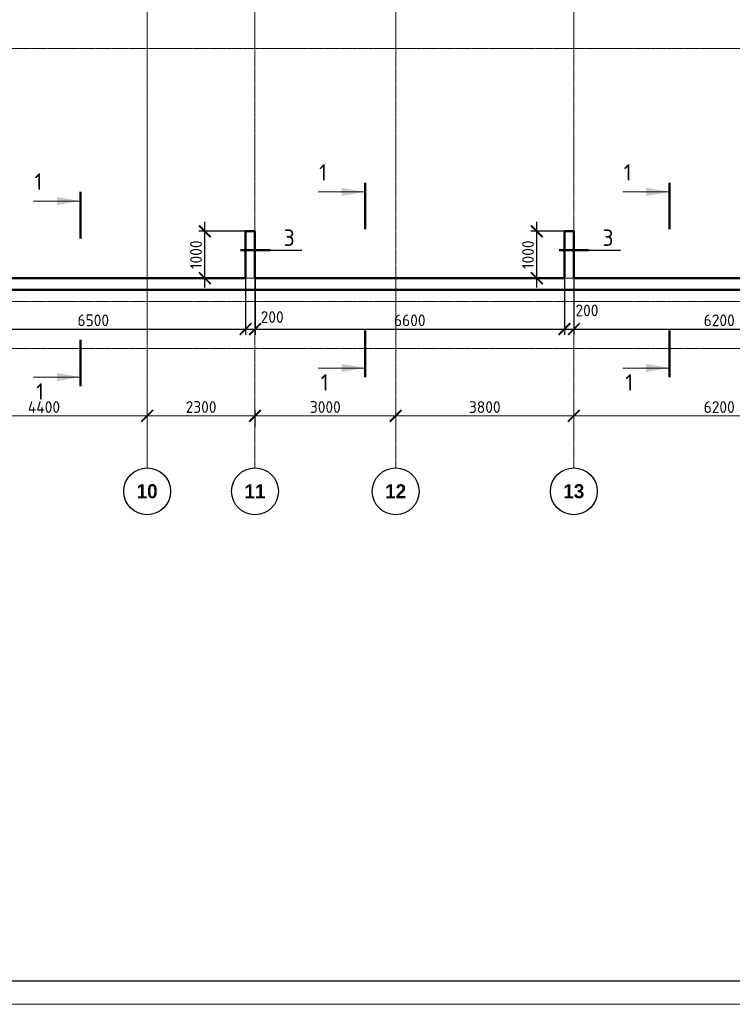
# Model space of a CAD drawing. Header units: millimetres. Extents: x 263826 to 1718326, y -423071 to 70137.
# Tile 476 of 486: x 1184620 to 1199818, y -143340 to -122340. Entities that reach past the tile are written whole.
import ezdxf

# ---------------------------------------------------------------- set-up
doc = ezdxf.new("R2010")
doc.units = ezdxf.units.MM
doc.linetypes.add('______5', pattern=[1100, 800, -100, 100, -100])
doc.linetypes.add('осевая', pattern=[50.8, 31.75, -6.35, 6.35, -6.35])
doc.layers.add('PDF7_Text', color=7, linetype='Continuous')
doc.layers.add('ТОЛСТЫЕ_ОСНОВНЫЕ', color=6, linetype='Continuous')
for name, color, linetype, lineweight in [('Выноски', 20, 'Continuous', 20), ('Конструкции 0.5', 5, 'Continuous', 50), ('Оси', 40, '______5', 18), ('размер', 1, 'Continuous', 25), ('РАЗМЕРЫ', 1, 'Continuous', 9), ('Текст', 7, 'Continuous', 25), ('ТОНКИЕ', 7, 'Continuous', 9)]:
    doc.layers.add(name, color=color, linetype=linetype, lineweight=lineweight)
doc.styles.add('Century Gothic', font='GOTHIC.TTF')
doc.styles.add('GOST-2.304_Type-B', font='GOST_Common.ttf')
doc.styles.add('PDF Times New Roman', font='times.ttf')
doc.styles.add('ГОСТ', font='GOST_Common.ttf')
doc.dimstyles.new('СПДС', dxfattribs={"dimscale": 100, "dimtxt": 2.5, "dimasz": 2.5, "dimexe": 1.25, "dimexo": 0, "dimtad": 1, "dimdec": 0, "dimtxsty": 'GOST-2.304_Type-B', "dimblk": 'ARCHTICK', "dimcen": 2.5, "dimdle": 2, "dimadec": 0, "dimazin": 2, "dimtfac": 0.75, "dimtdec": 0, "dimtmove": 1, "dimatfit": 3, "dimfxl": 1, "dimtolj": 1, "dimarcsym": 1})

# ---------------------------------------------------------------- blocks, each defined once
blk = doc.blocks.new('штамп кж1.1')
at = {"layer": 'PDF7_Text', "insert": (410912, -84467), "char_height": 180, "width": 6881.02, "attachment_point": 7, "style": 'PDF Times New Roman'}
blk.add_mtext('\\pi1015.18152;Жилой дом со встроенными помещениями \\P\\pi311.27381;общественно-делового и коммерческого назначения на \\P\\pi667.38051;первом этаже здания и встроенно-пристроенным \\P\\pi874.76335;поликлиническим учреждением (поз. 2.2-2.3)', dxfattribs=at)
at = {"layer": 'Текст', "color": 7, "insert": (411117, -81801), "char_height": 250, "attachment_point": 1, "style": 'ГОСТ'}
blk.add_mtext_dynamic_manual_height_columns('\\pi594.35517;{\\fTimes New Roman|b0|i0|c204|p18;\\C256;Строительство жилого комплекса со  встроенными помещениями \\P\\pi1441.86779;общественного-делового, коммерческого назначения и \\P\\pi41.3631;поликлиническим учреждением по адресу: г. Чита, ул. 1-я Коллективная}', width=11543.07, gutter_width=12.5, heights=[0], dxfattribs=at)
blk = doc.blocks.new('NSY101')
at = {"color": 0, "linetype": 'ByBlock', "lineweight": -2}
blk.add_circle((0, 0), 50, dxfattribs=at)
blk = doc.blocks.new('_ArchTick')
at = {"color": 0, "linetype": 'ByBlock', "const_width": 0.15}
blk.add_lwpolyline([(-0.5, -0.5), (0.5, 0.5)], dxfattribs=at)
blk = doc.blocks.new('*D3823')
at = {"layer": 'DEFPOINTS', "color": 0, "lineweight": 0, "transparency": 16777216}
for p in [(505955, -129830), (501555, -130117), (505955, -130013)]:
    blk.add_point(p, dxfattribs=at)
at = {"layer": 'РАЗМЕРЫ', "color": 0, "lineweight": -2, "transparency": 16777216}
for p, q in [((501555, -130117), (501555, -129705)), ((505955, -130013), (505955, -129705)), ((501355, -129830), (506155, -129830))]:
    blk.add_line(p, q, dxfattribs=at)
at = {"layer": 'РАЗМЕРЫ', "color": 0, "lineweight": -2, "transparency": 16777216, "xscale": 250, "yscale": 250, "zscale": 250, "rotation": 180}
blk.add_blockref('_ArchTick', (501555, -129830), dxfattribs=at)
at = {"layer": 'РАЗМЕРЫ', "color": 0, "lineweight": -2, "transparency": 16777216, "xscale": 250, "yscale": 250, "zscale": 250}
blk.add_blockref('_ArchTick', (505955, -129830), dxfattribs=at)
at = {"layer": 'РАЗМЕРЫ', "color": 0, "transparency": 16777216, "insert": (503755, -129643), "char_height": 250, "attachment_point": 5, "style": 'GOST-2.304_Type-B'}
blk.add_mtext('\\A1;4400', dxfattribs=at)
blk = doc.blocks.new('*D3824')
at = {"layer": 'DEFPOINTS', "color": 0, "lineweight": 0, "transparency": 16777216}
for p in [(508255, -129830), (505955, -130013), (508255, -130070)]:
    blk.add_point(p, dxfattribs=at)
at = {"layer": 'РАЗМЕРЫ', "color": 0, "lineweight": -2, "transparency": 16777216}
for p, q in [((505955, -130013), (505955, -129705)), ((508255, -130070), (508255, -129705)), ((505755, -129830), (508455, -129830))]:
    blk.add_line(p, q, dxfattribs=at)
at = {"layer": 'РАЗМЕРЫ', "color": 0, "lineweight": -2, "transparency": 16777216, "xscale": 250, "yscale": 250, "zscale": 250, "rotation": 180}
blk.add_blockref('_ArchTick', (505955, -129830), dxfattribs=at)
at = {"layer": 'РАЗМЕРЫ', "color": 0, "lineweight": -2, "transparency": 16777216, "xscale": 250, "yscale": 250, "zscale": 250}
blk.add_blockref('_ArchTick', (508255, -129830), dxfattribs=at)
at = {"layer": 'РАЗМЕРЫ', "color": 0, "transparency": 16777216, "insert": (507105, -129643), "char_height": 250, "attachment_point": 5, "style": 'GOST-2.304_Type-B'}
blk.add_mtext('\\A1;2300', dxfattribs=at)
blk = doc.blocks.new('*D3825')
at = {"layer": 'DEFPOINTS', "color": 0, "lineweight": 0, "transparency": 16777216}
for p in [(511255, -129830), (508255, -130065), (511255, -130083)]:
    blk.add_point(p, dxfattribs=at)
at = {"layer": 'РАЗМЕРЫ', "color": 0, "lineweight": -2, "transparency": 16777216}
for p, q in [((508255, -130065), (508255, -129705)), ((511255, -130083), (511255, -129705)), ((508055, -129830), (511455, -129830))]:
    blk.add_line(p, q, dxfattribs=at)
at = {"layer": 'РАЗМЕРЫ', "color": 0, "lineweight": -2, "transparency": 16777216, "xscale": 250, "yscale": 250, "zscale": 250, "rotation": 180}
blk.add_blockref('_ArchTick', (508255, -129830), dxfattribs=at)
at = {"layer": 'РАЗМЕРЫ', "color": 0, "lineweight": -2, "transparency": 16777216, "xscale": 250, "yscale": 250, "zscale": 250}
blk.add_blockref('_ArchTick', (511255, -129830), dxfattribs=at)
at = {"layer": 'РАЗМЕРЫ', "color": 0, "transparency": 16777216, "insert": (509755, -129643), "char_height": 250, "attachment_point": 5, "style": 'GOST-2.304_Type-B'}
blk.add_mtext('\\A1;3000', dxfattribs=at)
blk = doc.blocks.new('*D3826')
at = {"layer": 'DEFPOINTS', "color": 0, "lineweight": 0, "transparency": 16777216}
for p in [(515055, -129832), (511255, -130083), (515055, -130368)]:
    blk.add_point(p, dxfattribs=at)
at = {"layer": 'РАЗМЕРЫ', "color": 0, "lineweight": -2, "transparency": 16777216}
for p, q in [((511255, -130083), (511255, -129707)), ((515055, -130368), (515055, -129707)), ((511055, -129832), (515255, -129832))]:
    blk.add_line(p, q, dxfattribs=at)
at = {"layer": 'РАЗМЕРЫ', "color": 0, "lineweight": -2, "transparency": 16777216, "xscale": 250, "yscale": 250, "zscale": 250, "rotation": 180}
blk.add_blockref('_ArchTick', (511255, -129832), dxfattribs=at)
at = {"layer": 'РАЗМЕРЫ', "color": 0, "lineweight": -2, "transparency": 16777216, "xscale": 250, "yscale": 250, "zscale": 250}
blk.add_blockref('_ArchTick', (515055, -129832), dxfattribs=at)
at = {"layer": 'РАЗМЕРЫ', "color": 0, "transparency": 16777216, "insert": (513155, -129644), "char_height": 250, "attachment_point": 5, "style": 'GOST-2.304_Type-B'}
blk.add_mtext('\\A1;3800', dxfattribs=at)
blk = doc.blocks.new('*D3827')
at = {"layer": 'DEFPOINTS', "color": 0, "lineweight": 0, "transparency": 16777216}
for p in [(521255, -129832), (521255, -130147), (515055, -130368)]:
    blk.add_point(p, dxfattribs=at)
at = {"layer": 'РАЗМЕРЫ', "color": 0, "lineweight": -2, "transparency": 16777216}
for p, q in [((515055, -130368), (515055, -129707)), ((521255, -130147), (521255, -129707)), ((514855, -129832), (521455, -129832))]:
    blk.add_line(p, q, dxfattribs=at)
at = {"layer": 'РАЗМЕРЫ', "color": 0, "lineweight": -2, "transparency": 16777216, "xscale": 250, "yscale": 250, "zscale": 250, "rotation": 180}
blk.add_blockref('_ArchTick', (515055, -129832), dxfattribs=at)
at = {"layer": 'РАЗМЕРЫ', "color": 0, "lineweight": -2, "transparency": 16777216, "xscale": 250, "yscale": 250, "zscale": 250}
blk.add_blockref('_ArchTick', (521255, -129832), dxfattribs=at)
at = {"layer": 'РАЗМЕРЫ', "color": 0, "transparency": 16777216, "insert": (518155, -129644), "char_height": 250, "attachment_point": 5, "style": 'GOST-2.304_Type-B'}
blk.add_mtext('\\A1;6200', dxfattribs=at)
blk = doc.blocks.new('*U2651')
at = {"layer": 'ТОЛСТЫЕ_ОСНОВНЫЕ', "color": 6}
blk.add_lwpolyline([(20, 5), (886, 5), (886, 415), (20, 415)], close=True, dxfattribs=at)
at = {"layer": 'ТОНКИЕ'}
blk.add_lwpolyline([(0, 0), (891, 0), (891, 420), (0, 420)], close=True, dxfattribs=at)
blk = doc.blocks.new('*D2681')
at = {"color": 0, "lineweight": -2, "transparency": 16777216}
for p, q in [((1182939, -127854), (1182939, -129065)), ((1189438, -127854), (1189438, -129065)), ((1182739, -128940), (1189638, -128940))]:
    blk.add_line(p, q, dxfattribs=at)
at = {"layer": 'DEFPOINTS', "color": 0, "transparency": 16777216}
for p in [(1182939, -127854), (1189438, -127854), (1189438, -128940)]:
    blk.add_point(p, dxfattribs=at)
at = {"color": 0, "lineweight": -2, "transparency": 16777216, "xscale": 250, "yscale": 250, "zscale": 250, "rotation": 180}
blk.add_blockref('_ArchTick', (1182939, -128940), dxfattribs=at)
at = {"color": 0, "lineweight": -2, "transparency": 16777216, "xscale": 250, "yscale": 250, "zscale": 250}
blk.add_blockref('_ArchTick', (1189438, -128940), dxfattribs=at)
at = {"color": 0, "transparency": 16777216, "insert": (1186189, -128752), "char_height": 250, "attachment_point": 5, "style": 'GOST-2.304_Type-B'}
blk.add_mtext('\\A1;6500', dxfattribs=at)
blk = doc.blocks.new('*D2682')
at = {"color": 0, "lineweight": -2, "transparency": 16777216}
for p, q in [((1189438, -127854), (1189438, -129065)), ((1189639, -127782), (1189639, -129065)), ((1189238, -128940), (1189839, -128940))]:
    blk.add_line(p, q, dxfattribs=at)
at = {"layer": 'DEFPOINTS', "color": 0, "transparency": 16777216}
for p in [(1189438, -127854), (1189639, -127782), (1189639, -128940)]:
    blk.add_point(p, dxfattribs=at)
at = {"color": 0, "lineweight": -2, "transparency": 16777216, "xscale": 250, "yscale": 250, "zscale": 250, "rotation": 180}
blk.add_blockref('_ArchTick', (1189438, -128940), dxfattribs=at)
at = {"color": 0, "lineweight": -2, "transparency": 16777216, "xscale": 250, "yscale": 250, "zscale": 250}
blk.add_blockref('_ArchTick', (1189639, -128940), dxfattribs=at)
at = {"color": 0, "transparency": 16777216, "insert": (1190005, -128683), "char_height": 250, "attachment_point": 5, "style": 'GOST-2.304_Type-B'}
blk.add_mtext('\\A1;200', dxfattribs=at)
blk = doc.blocks.new('*D2683')
at = {"color": 0, "lineweight": -2, "transparency": 16777216}
for p, q in [((1189639, -127782), (1189639, -129065)), ((1196238, -127787), (1196238, -129065)), ((1189439, -128940), (1196438, -128940))]:
    blk.add_line(p, q, dxfattribs=at)
at = {"layer": 'DEFPOINTS', "color": 0, "transparency": 16777216}
for p in [(1189639, -127782), (1196238, -127787), (1196238, -128940)]:
    blk.add_point(p, dxfattribs=at)
at = {"color": 0, "lineweight": -2, "transparency": 16777216, "xscale": 250, "yscale": 250, "zscale": 250, "rotation": 180}
blk.add_blockref('_ArchTick', (1189639, -128940), dxfattribs=at)
at = {"color": 0, "lineweight": -2, "transparency": 16777216, "xscale": 250, "yscale": 250, "zscale": 250}
blk.add_blockref('_ArchTick', (1196238, -128940), dxfattribs=at)
at = {"color": 0, "transparency": 16777216, "insert": (1192939, -128752), "char_height": 250, "attachment_point": 5, "style": 'GOST-2.304_Type-B'}
blk.add_mtext('\\A1;6600', dxfattribs=at)
blk = doc.blocks.new('*D2684')
at = {"color": 0, "lineweight": -2, "transparency": 16777216}
for p, q in [((1196238, -127787), (1196238, -129065)), ((1196439, -127772), (1196439, -129065)), ((1196038, -128940), (1196639, -128940))]:
    blk.add_line(p, q, dxfattribs=at)
at = {"layer": 'DEFPOINTS', "color": 0, "transparency": 16777216}
for p in [(1196238, -127787), (1196439, -127772), (1196439, -128940)]:
    blk.add_point(p, dxfattribs=at)
at = {"color": 0, "lineweight": -2, "transparency": 16777216, "xscale": 250, "yscale": 250, "zscale": 250, "rotation": 180}
blk.add_blockref('_ArchTick', (1196238, -128940), dxfattribs=at)
at = {"color": 0, "lineweight": -2, "transparency": 16777216, "xscale": 250, "yscale": 250, "zscale": 250}
blk.add_blockref('_ArchTick', (1196439, -128940), dxfattribs=at)
at = {"color": 0, "transparency": 16777216, "insert": (1196718, -128541), "char_height": 250, "attachment_point": 5, "style": 'GOST-2.304_Type-B'}
blk.add_mtext('\\A1;200', dxfattribs=at)
blk = doc.blocks.new('*D2685')
at = {"color": 0, "lineweight": -2, "transparency": 16777216}
for p, q in [((1196439, -127772), (1196439, -129065)), ((1202638, -127854), (1202638, -129065)), ((1196239, -128940), (1202838, -128940))]:
    blk.add_line(p, q, dxfattribs=at)
at = {"layer": 'DEFPOINTS', "color": 0, "transparency": 16777216}
for p in [(1196439, -127772), (1202638, -127854), (1202638, -128940)]:
    blk.add_point(p, dxfattribs=at)
at = {"color": 0, "lineweight": -2, "transparency": 16777216, "xscale": 250, "yscale": 250, "zscale": 250, "rotation": 180}
blk.add_blockref('_ArchTick', (1196439, -128940), dxfattribs=at)
at = {"color": 0, "lineweight": -2, "transparency": 16777216, "xscale": 250, "yscale": 250, "zscale": 250}
blk.add_blockref('_ArchTick', (1202638, -128940), dxfattribs=at)
at = {"color": 0, "transparency": 16777216, "insert": (1199539, -128752), "char_height": 250, "attachment_point": 5, "style": 'GOST-2.304_Type-B'}
blk.add_mtext('\\A1;6200', dxfattribs=at)
blk = doc.blocks.new('*D2692')
at = {"color": 0, "lineweight": -2, "transparency": 16777216}
for p, q in [((1188568, -128054), (1188568, -126654)), ((1189438, -126854), (1188443, -126854)), ((1189271, -127854), (1188443, -127854))]:
    blk.add_line(p, q, dxfattribs=at)
at = {"layer": 'DEFPOINTS', "color": 0, "transparency": 16777216}
for p in [(1188568, -126854), (1189438, -126854), (1189271, -127854)]:
    blk.add_point(p, dxfattribs=at)
at = {"color": 0, "lineweight": -2, "transparency": 16777216, "xscale": 250, "yscale": 250, "zscale": 250}
for p, rotation in [((1188568, -126854), 90), ((1188568, -127854), 270)]:
    blk.add_blockref('_ArchTick', p, dxfattribs=dict(at, rotation=rotation))
at = {"color": 0, "transparency": 16777216, "insert": (1188380, -127354), "char_height": 250, "attachment_point": 5, "rotation": 90, "style": 'GOST-2.304_Type-B'}
blk.add_mtext('\\A1;1000', dxfattribs=at)
blk = doc.blocks.new('*D2693')
at = {"color": 0, "lineweight": -2, "transparency": 16777216}
for p, q in [((1195649, -128054), (1195649, -126654)), ((1196238, -126854), (1195524, -126854)), ((1196081, -127854), (1195524, -127854))]:
    blk.add_line(p, q, dxfattribs=at)
at = {"layer": 'DEFPOINTS', "color": 0, "transparency": 16777216}
for p in [(1195649, -126854), (1196238, -126854), (1196081, -127854)]:
    blk.add_point(p, dxfattribs=at)
at = {"color": 0, "lineweight": -2, "transparency": 16777216, "xscale": 250, "yscale": 250, "zscale": 250}
for p, rotation in [((1195649, -126854), 90), ((1195649, -127854), 270)]:
    blk.add_blockref('_ArchTick', p, dxfattribs=dict(at, rotation=rotation))
at = {"color": 0, "transparency": 16777216, "insert": (1195461, -127354), "char_height": 250, "attachment_point": 5, "rotation": 90, "style": 'GOST-2.304_Type-B'}
blk.add_mtext('\\A1;1000', dxfattribs=at)
blk = doc.blocks.new('оси 2.2-2.3')
at = {"layer": 'Оси', "color": 16, "linetype": 'осевая', "lineweight": 0, "transparency": 33554687}
for p, q in [((505954.9, -104267.9), (505954.9, -130953.9)), ((508254.9, -104267.9), (508254.9, -130953.9)), ((511254.9, -104267.9), (511254.9, -130953.9)), ((515054.9, -104267.9), (515054.9, -130953.9)), ((468076.3, -121995.4), (524372.9, -121995.4)), ((468653.8, -126895.4), (523707.4, -126895.4)), ((468076.3, -127395.4), (524372.9, -127395.4)), ((468076.3, -128395.4), (524372.9, -128395.4))]:
    blk.add_line(p, q, dxfattribs=at)
at = {"layer": 'Оси', "color": 16, "linetype": 'Continuous', "lineweight": 25, "transparency": 33554687, "xscale": 9.999999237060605, "yscale": 9.999999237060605, "zscale": 9.999999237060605}
for p in [(505954.4, -131441.1), (508254.4, -131441.1), (511254.4, -131441.1), (515054.4, -131441.1)]:
    blk.add_blockref('NSY101', p, dxfattribs=at)
at = {"layer": 'Оси', "color": 16, "linetype": 'Continuous', "lineweight": 25, "transparency": 33554687, "char_height": 300, "width": 620, "attachment_point": 5, "style": 'Century Gothic'}
for s, insert in [('\\A1;{\\fCentury Gothic|i0|b1;\\H300.000000;\\W1.000000;\\C16;10}\\P', (505954.4, -131441.1)), ('\\A1;{\\fCentury Gothic|i0|b1;\\H300.000000;\\W1.000000;\\C16;11}\\P', (508254.4, -131441.1)), ('\\A1;{\\fCentury Gothic|i0|b1;\\H300.000000;\\W1.000000;\\C16;12}\\P', (511254.4, -131441.1)), ('\\A1;{\\fCentury Gothic|i0|b1;\\H300.000000;\\W1.000000;\\C16;13}\\P', (515054.4, -131441.1))]:
    blk.add_mtext(s, dxfattribs=dict(at, insert=insert))
at = {"layer": 'РАЗМЕРЫ', "color": 1}
for base, p1, p2, picture, middle in [((505954.9, -129830.2), (501554.9, -130116.9), (505954.9, -130012.7), '*D3823', (503754.9, -129642.7)), ((508254.9, -129830.2), (505954.9, -130012.7), (508254.9, -130069.8), '*D3824', (507104.9, -129642.7)), ((511254.9, -129830.2), (508254.9, -130065.2), (511254.9, -130083.4), '*D3825', (509754.9, -129642.7)), ((515054.9, -129831.7), (511254.9, -130083.4), (515054.9, -130368.4), '*D3826', (513154.9, -129644.2)), ((521254.9, -129831.7), (515054.9, -130368.4), (521254.9, -130147.3), '*D3827', (518154.9, -129644.2))]:
    dim = blk.add_linear_dim(base=base, p1=p1, p2=p2, dimstyle='СПДС', dxfattribs=at)
    dim.commit()
    dim.dimension.update_dxf_attribs({"geometry": picture, "text_midpoint": middle})

msp = doc.modelspace()

# ---------------------------------------------------------------- hatches: boundary and pattern name
at = {"layer": 'Выноски'}
for points in [[(1191984.90538, -126012.95524), (1191484.90535, -125924.79174), (1191484.90535, -126101.11873)], [(1198480.49527, -126012.95524), (1197980.49524, -125924.79174), (1197980.49524, -126101.11873)], [(1185914.66452, -126207.40132), (1185414.66449, -126119.23783), (1185414.66449, -126295.56482)], [(1191984.90538, -129767.92749), (1191484.90535, -129679.76399), (1191484.90535, -129856.09098)], [(1198480.49527, -129767.92749), (1197980.49524, -129679.76399), (1197980.49524, -129856.09098)], [(1185914.66452, -129962.37358), (1185414.66449, -129874.21008), (1185414.66449, -130050.53707)]]:
    msp.add_hatch(color=256, dxfattribs=at).paths.add_polyline_path(points, flags=0)

# ---------------------------------------------------------------- linework, layer by layer
at = {"color": 1}
for p, q in [((1189739.18859, -127254.21549), (1190634.71079, -127254.21549)), ((1196539.18859, -127254.21549), (1197434.71079, -127254.21549))]:
    msp.add_line(p, q, dxfattribs=at)
at = {"layer": 'Выноски'}
for p, q in [((1185914.66452, -126207.40132), (1184914.66446, -126207.40132)), ((1191984.90538, -126012.95524), (1190984.90532, -126012.95524)), ((1198480.49527, -126012.95524), (1197480.49521, -126012.95524)), ((1191984.90538, -129771.06534), (1190984.90536, -129771.06534)), ((1198480.49527, -129771.06534), (1197480.49525, -129771.06534)), ((1185914.66452, -129965.51143), (1184914.6645, -129965.51143))]:
    msp.add_line(p, q, dxfattribs=at)
for points in [[(1191984.90538, -126812.95528, 50, 50, 0), (1191984.90538, -125812.95523, 50, 50, 0)], [(1198480.49527, -126812.95528, 50, 50, 0), (1198480.49527, -125812.95523, 50, 50, 0)], [(1185914.66452, -127007.40137, 50, 50, 0), (1185914.66452, -126007.40131, 50, 50, 0)], [(1189965.13755, -127254.21549, 50, 50, 0), (1189325.07545, -127254.21549, 50, 50, 0)], [(1196765.13755, -127254.21549, 50, 50, 0), (1196125.07545, -127254.21549, 50, 50, 0)], [(1185914.66452, -129162.37353, 50, 50, 0), (1185914.66452, -130162.37359, 50, 50, 0)], [(1191984.90538, -128967.92744, 50, 50, 0), (1191984.90538, -129967.9275, 50, 50, 0)], [(1198480.49527, -128967.92744, 50, 50, 0), (1198480.49527, -129967.9275, 50, 50, 0)]]:
    msp.add_lwpolyline(points, format="xyseb", dxfattribs=at)
at = {"layer": 'Конструкции 0.5'}
for points in [[(1168038.47901, -127854.07268), (1172438.47904, -127854.07268), (1172438.47904, -126854.07269), (1172638.57481, -126854.07269), (1172638.57481, -127854.07268), (1177038.47913, -127854.07268), (1177038.47913, -126859.98067), (1177238.47904, -126859.98067), (1177238.57481, -127854.07268), (1182738.47904, -127854.07268), (1182738.47904, -126854.07268), (1182938.57481, -126854.07268), (1182938.57481, -127854.07268), (1189438.47904, -127854.07268), (1189438.47904, -126854.07288), (1189638.47904, -126854.07288), (1189638.47904, -127854.07268), (1196238.47904, -127854.07268), (1196238.47904, -126854.07288), (1196438.57481, -126854.07288), (1196438.57481, -127854.07268), (1202638.45694, -127853.98132)], [(1202888.4791, -128104.07268), (1162437.23041, -128104.07268)]]:
    msp.add_lwpolyline(points, dxfattribs=at)

# ---------------------------------------------------------------- block references
at = {"xscale": 100, "yscale": 100, "zscale": 100}
msp.add_blockref('*U2651', (1143739.29364, -143340.3706, 4157.37226), dxfattribs=at)
at = {"layer": 'размер'}
for p in [(522893.71601, -53537.24258), (622629.12858, -53501.68302, 6200), (477895.14991, -53738.20886), (433578.08002, -53769.4628, 3100), (572761.4223, -53769.4628, 3100), (669819.0913, -53923.17899), (715316.70554, -54017.10944)]:
    msp.add_blockref('штамп кж1.1', p, dxfattribs=at)
at = {"layer": 'РАЗМЕРЫ', "color": 1}
msp.add_blockref('оси 2.2-2.3', (681383.62708, -958.72037), dxfattribs=at)

# ---------------------------------------------------------------- texts
at = {"ltscale": 100, "char_height": 250, "width": 17398.1240905, "attachment_point": 1, "style": 'GOST-2.304_Type-B'}
for s, insert in [('\\pi-750,l750,t750,5000;1.^IОбщие примечания см. лист 1\\P2.^IШпильки поз.3 устанавливать с шагом 400 по вертикали и с шагом  400 по горизонтали .\\P3.^IАрмирование пилонов  выполнять отдельными стержнями. Арматуру вязать вязальной проволокой в каждом пересечении.\\P{\\C7;4.^IДиаметр оправки стержня при d<20мм - 5d, при d≥20мм - 8d}', (1027485.04377, -130480.58453, 6200)), ('\\pi-750,l750,t750,5000;1.^IОбщие примечания см. лист 1\\P2.^IШпильки поз.3 устанавливать с шагом 400 по вертикали и с шагом  400 по горизонтали.\\P3.^IАрмирование пилонов  выполнять отдельными стержнями. Арматуру вязать вязальной проволокой в каждом пересечении.', (1073932.24907, -132652.27578)), ('\\pi-750,l750,t750,5000;1.^IОбщие примечания см. лист 1\\P2.^IШпильки поз.3 устанавливать с шагом 400 по вертикали и с шагом  400 по горизонтали.\\P3.^IАрмирование пилонов  выполнять отдельными стержнями. Арматуру вязать вязальной проволокой в каждом пересечении.', (1119429.8633, -132746.20623))]:
    msp.add_mtext(s, dxfattribs=dict(at, insert=insert))
at = {"layer": 'Выноски', "style": 'GOST-2.304_Type-B'}
for s, height, p in [('1', 350.00002, (1191007.01247, -125773.58816)), ('1', 350.00002, (1197502.60237, -125773.58816)), ('1', 350.00002, (1184936.77161, -125968.03425)), ('3', 350.00001, (1190249.61235, -127165.11928)), ('3', 350.00001, (1197049.61235, -127165.11928)), ('1', 350.00001, (1191041.18773, -130251.92937)), ('1', 350.00001, (1197536.77763, -130251.92937)), ('1', 350.00001, (1184970.94688, -130446.37546))]:
    msp.add_text(s, height=height, dxfattribs=at).set_placement(p)
at = {"layer": 'Текст', "color": 7, "char_height": 250, "attachment_point": 1, "style": 'ГОСТ'}
for s, heights, insert in [('\\pi3500;{\\C256;\\P\\pi2376.89394;Пилон П10 (1ЭТ)}', [1500], (933752.04047, -138171.46392)), ('\\pi3500;{\\C256;\\P\\pi2482.19697;Пилон П3(1ЭТ)}', [1500], (617761.62801, -138202.71786, 3100)), ('\\pi3500;{\\C256;\\P\\pi2469.69697;Пилон П4(1ЭТ)}', [1500], (662807.74067, -138202.71786, 3100)), ('\\pi3500;{\\C256;\\P\\pi2439.39394;Пилон П7 (1ЭТ)}', [1500], (797631.09401, -138202.71786, 3100)), ('\\pi3500;{\\C256;\\P\\pi2439.39394;Пилон П9 (1ЭТ) }', [1500], (888753.47436, -138372.43021)), ('\\pi3500;{\\C256;\\P\\pi2376.89394;Пилон П12 (1ЭТ) }', [1509.18389], (1033487.45303, -138282.16753, 6200)), ('\\pi3500;{\\C256;\\P\\pi2439.39394;Пилон П5 (1ЭТ) }', [1500], (707720.13429, -138549.9473, 3100)), ('\\pi3500;{\\C256;\\P\\pi2439.39394;Пилон П6 (1ЭТ) }', [1500], (752632.5279, -138549.9473, 3100)), ('\\pi3500;{\\C256;\\P\\pi2439.39394;Пилон П8 (1ЭТ) }', [1500], (844436.40447, -138549.9473, 3100)), ('\\pi3500;{\\C256;\\P\\pi2401.89394;Пилон П11 (1ЭТ) }', [1500], (983619.74675, -138549.9473, 3100)), ('\\pi3500;{\\C256;\\P\\pi2376.89394;Пилон П13 (1ЭТ) }', [1500], (1080677.41576, -138557.40034)), ('\\pi3500;{\\C256;\\P\\pi2364.39394;Пилон П14 (1ЭТ) }', [1500], (1126175.02999, -138651.33079))]:
    msp.add_mtext_dynamic_manual_height_columns(s, width=7000, gutter_width=12.5, heights=heights, dxfattribs=dict(at, insert=insert))

# ---------------------------------------------------------------- dimensions: what is measured, and where the dimension line sits
at = {"color": 1}
for base, p1, p2, picture, middle in [((1188567.58476, -126854.07288), (1189270.56109, -127854.07268), (1189438.47904, -126854.07288), '*D2692', (1188380.08476, -127354.07278)), ((1195648.54634, -126854.07288), (1196081.14607, -127854.07268), (1196238.47904, -126854.07288), '*D2693', (1195461.04634, -127354.07278))]:
    dim = msp.add_linear_dim(base=base, p1=p1, p2=p2, angle=90, dimstyle='СПДС', dxfattribs=at)
    dim.commit()
    dim.dimension.update_dxf_attribs({"geometry": picture, "text_midpoint": middle})
for base, p1, p2, picture, middle in [((1189438.47904, -128939.69858), (1182938.57481, -127854.07268), (1189438.47904, -127854.07268), '*D2681', (1186188.52692, -128752.19858)), ((1196238.47904, -128939.69858), (1189638.57481, -127782.06243), (1196238.47904, -127786.79706), '*D2683', (1192938.52692, -128752.19858)), ((1202638.45694, -128939.69858), (1196438.57481, -127772.33633), (1202638.45694, -127853.98131), '*D2685', (1199538.51587, -128752.19858))]:
    dim = msp.add_linear_dim(base=base, p1=p1, p2=p2, dimstyle='СПДС', dxfattribs=at)
    dim.commit()
    dim.dimension.update_dxf_attribs({"geometry": picture, "text_midpoint": middle})
for base, p1, p2, picture, middle in [((1189638.57481, -128939.69858), (1189438.47904, -127854.07268), (1189638.57481, -127782.06243), '*D2682', (1190005.27627, -128870.5682)), ((1196438.57481, -128939.69858), (1196238.47904, -127786.79706), (1196438.57481, -127772.33633), '*D2684', (1196718.16865, -128728.01564))]:
    dim = msp.add_linear_dim(base=base, p1=p1, p2=p2, dimstyle='СПДС', dxfattribs=at)
    dim.commit()
    dim.dimension.update_dxf_attribs({"geometry": picture, "text_midpoint": middle, "dimtype": 160})

doc.saveas('drawing.dxf')
